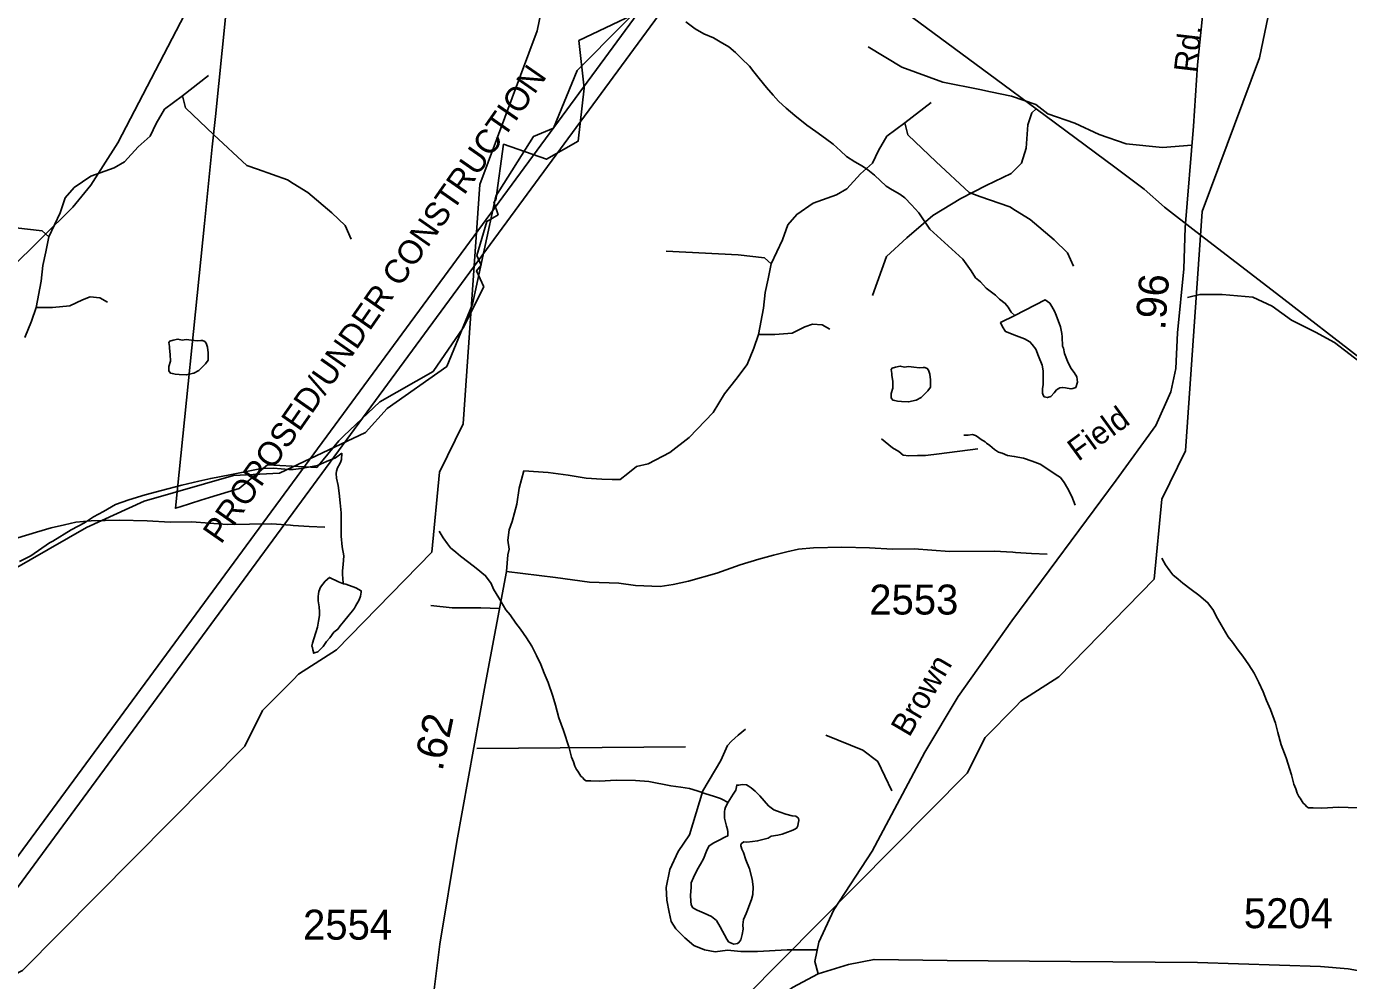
# Model space of a CAD drawing. Extents: x 2169602 to 2449496, y 721995 to 810662.
# Drawn here: x 2384193 to 2389712, y 775720 to 779703 of the extents above; entities that cross this region are included whole.
import ezdxf

# ---------------------------------------------------------------- set-up
doc = ezdxf.new("R2010")
doc.units = 0
doc.layers.add('Default', color=7, linetype='Continuous')

msp = doc.modelspace()

# ---------------------------------------------------------------- linework, layer by layer
at = {"layer": 'Default'}
for p, q in [((2386945, 780440.9), (2388243.3, 779480.7)), ((2384843.8, 779413.4), (2384953.5, 779498)), ((2388243.3, 779480.7), (2388407.9, 779358.9)), ((2387859.7, 779300.6), (2387969.3, 779385.2)), ((2389412, 778587.5), (2389075.3, 778847)), ((2389786.5, 778298.8), (2389412, 778587.5)), ((2386072.8, 776688.3), (2386944.8, 776696))]:
    msp.add_line(p, q, dxfattribs=at)
for points in [[(2388532, 794512), (2388524.3, 794386.7), (2388523.1, 794327.2), (2388520.7, 794229), (2388523.1, 794139.1), (2388525.5, 794016.6), (2389605.5, 784350.2), (2389578.3, 783610.7), (2382980.8, 774642.5), (2382114, 772097)], [(2388625.4, 794491.7), (2388616.4, 794288.1), (2388616.4, 794167), (2388617.8, 794076.8), (2389691.7, 784332), (2389662.7, 783599.5), (2383058, 774616.8), (2382114, 771837.6)], [(2385933.7, 781674.7), (2385615, 781082.2), (2385420.4, 780724.1), (2385032.2, 780072.7), (2384871.1, 779785.8), (2384574.9, 779216.2), (2384461.9, 779040.3), (2384386.6, 778948.1), (2384123.9, 778688.4), (2383843.5, 778389), (2383426, 777951.3), (2383260.7, 777769.1), (2383189.5, 777664.3), (2383036.7, 777438.2), (2382918.5, 777291.6), (2382638.1, 776977.4), (2382224.7, 776533.5), (2382114, 776418.5)], [(2383389.8, 776465.5), (2383579.9, 776707.6), (2383628.9, 777047.8), (2383735.9, 777206.3), (2384442.9, 777611.8), (2384683.9, 777721.6), (2385057.9, 777828.8), (2385249.8, 777838.1), (2385607.8, 778007.8), (2385698.9, 778107.7), (2385947.8, 778283), (2386054.9, 778543.3), (2386152.9, 778993.9), (2386309.9, 779243.3), (2386392.8, 779277.8), (2386491.8, 779518.5), (2387470.9, 780505.6), (2387727.9, 780916.9), (2387927, 781090), (2388158.9, 781193.5), (2388292.8, 781200.6), (2388322.2, 781169.3)], [(2385306.4, 776975.8), (2385329, 776998.6), (2385486.9, 777100.4), (2385884.9, 777508.8), (2385916.9, 777842.8), (2386016, 778044.2), (2386086.1, 779043.2), (2386325, 779684.6), (2386431, 780194.2), (2386431, 780328.6), (2386379.9, 780477.3), (2386362.1, 780792.7), (2386382.5, 780866.1)], [(2388322.2, 776862.9), (2388344.9, 776885.8), (2388502.8, 776987.6), (2388900.8, 777396), (2388932.8, 777730), (2389031.8, 777931.4), (2389101.9, 778930.4), (2389340.8, 779571.8), (2389446.8, 780081.3), (2389446.8, 780215.8), (2389395.8, 780364.5), (2389377.9, 780679.8), (2389398.4, 780753.2)], [(2389109.1, 780365.6), (2389095.4, 780263), (2389095.4, 780172.9), (2389108, 780059.8), (2389114.3, 779971.9), (2389111.1, 779827.4), (2389081.8, 779542.5), (2389065.1, 779287), (2389030.6, 778864), (2389024.3, 778690.2), (2388998.1, 778424.2), (2388991.9, 778275.5), (2388970.9, 778177.1), (2388908.1, 778036.8), (2388742.8, 777808.5), (2388306.5, 777222.1), (2388082.5, 776905.9), (2387943.4, 776673.4), (2387723.6, 776260.8), (2387563.5, 776015.8), (2387500.8, 775879.7), (2387484, 775800.1), (2387498.1, 775747.7)], [(2385051.7, 780016.9), (2384981.7, 779327.2), (2384968.7, 779200.3), (2384936.5, 778880.4), (2384814.7, 777691.7), (2384835, 777698.1), (2384921.5, 777725.2), (2384957.2, 777736.1), (2385080.5, 777773.7), (2385199, 777872.9), (2385405, 777861.8), (2385496.7, 777973.4), (2385517.7, 777993.1), (2385668, 778135.2), (2385890.7, 778262.2), (2386016.7, 778444.3), (2386102.7, 778615.7)], [(2385051.7, 780016.9), (2384981.7, 779327.2), (2384968.7, 779200.3), (2384936.5, 778880.4), (2384814.7, 777691.7), (2384835, 777698.1), (2384921.5, 777725.2), (2384957.2, 777736.1), (2385080.5, 777773.7), (2385199, 777872.9), (2385405, 777861.8), (2385496.7, 777973.4), (2385517.7, 777993.1), (2385668, 778135.2), (2385890.7, 778262.2), (2386016.7, 778444.3), (2386102.7, 778615.7)], [(2386102.7, 778615.7), (2386072.2, 778682.6), (2386090.7, 778706.4), (2386072.5, 778747.2), (2386114.7, 778888.6), (2386161.7, 778916.6), (2386144, 778969.2), (2386152.2, 778976.9), (2386185, 779210.7), (2386363.7, 779148), (2386495.5, 779223.7), (2386521, 779444.7), (2386499.5, 779643.9), (2386862.5, 779817.5)], [(2386102.7, 778615.7), (2386072.2, 778682.6), (2386090.7, 778706.4), (2386072.5, 778747.2), (2386114.7, 778888.6), (2386161.7, 778916.6), (2386144, 778969.2), (2386152.2, 778976.9), (2386185, 779210.7), (2386363.7, 779148), (2386495.5, 779223.7), (2386521, 779444.7), (2386499.5, 779643.9), (2386862.5, 779817.5)], [(2388319.7, 778496.5), (2388303.7, 778510.6), (2388291.4, 778530.4), (2388279.5, 778546.4), (2388255.3, 778564.2), (2388238.9, 778580.5), (2388199.2, 778610), (2388175.2, 778636), (2388155.1, 778654), (2388136.8, 778681.9), (2388122.7, 778701.9), (2388102.6, 778731.7), (2387964.2, 778856.9), (2387918, 778924.7), (2387887.5, 778958.5), (2387860, 778986.7), (2387839.5, 779002.3), (2387807.3, 779020.1), (2387781.5, 779036.2), (2387733.5, 779082), (2387705.2, 779103.7), (2387683.3, 779119.6), (2387651.3, 779137.5), (2387617, 779159.3), (2387591, 779183.1), (2387560.8, 779211.2), (2387529.1, 779235), (2387488.5, 779264.7), (2387450.7, 779290.7), (2387400.5, 779330.4), (2387364, 779362.2), (2387332.2, 779390.2), (2387310.1, 779415.8), (2387281.8, 779447.7), (2387252, 779485.9), (2387229.5, 779513.6), (2387211.4, 779537.4), (2387177.6, 779569.3), (2387153, 779593.3), (2387125.1, 779617), (2387088.8, 779639.1), (2387060.9, 779654.7), (2387020.9, 779672.5), (2386985, 779692.5), (2386945.1, 779722.1)], [(2388217.8, 779429.7), (2388173.5, 779438.8), (2388018, 779469.9), (2387846.9, 779532.2), (2387707, 779617.7)], [(2384286.1, 778824.2), (2384333.1, 778924.5), (2384355.1, 778987.1), (2384392.7, 779031), (2384461.6, 779078), (2384558.7, 779112.5), (2384602.6, 779137.6), (2384659, 779200.3), (2384709.1, 779244.2), (2384734.2, 779297.4), (2384768.7, 779357), (2384843.8, 779413.4)], [(2384843.8, 779413.4), (2384856.4, 779363.3), (2384975.4, 779250.4), (2385113.3, 779121.9), (2385157.2, 779106.3), (2385282.5, 779062.4), (2385306.4, 779047.3)], [(2388457.3, 779337.7), (2388406.7, 779376.6), (2388305.7, 779411.6), (2388217.8, 779429.7)], [(2388407.9, 779358.9), (2388389.5, 779342), (2388374, 779291.4), (2388366.2, 779194.2), (2388346.7, 779131.9), (2388304, 779089.2), (2388199, 779038.6), (2388094, 778984.1), (2387977.4, 778914.1), (2387868.6, 778820.8), (2387783, 778743), (2387724.7, 778579.6)], [(2388407.9, 779358.9), (2388737.3, 779115.3), (2388859.6, 779023.6), (2388944.1, 778948.1), (2389075.3, 778847)], [(2389058.5, 779206.4), (2388935.5, 779197.6), (2388783.8, 779213.2), (2388671.1, 779252.1), (2388570, 779298.8), (2388457.3, 779337.7)], [(2387302, 778711.3), (2387349, 778811.6), (2387370.9, 778874.3), (2387408.5, 778918.2), (2387477.4, 778965.2), (2387574.6, 778999.7), (2387618.4, 779024.8), (2387674.8, 779087.4), (2387724.9, 779131.3), (2387750, 779184.6), (2387784.5, 779244.2), (2387859.7, 779300.6)], [(2387859.7, 779300.6), (2387872.2, 779250.4), (2387991.3, 779137.6), (2388129.1, 779009.1), (2388173, 778993.4), (2388298.3, 778949.5), (2388322.2, 778934.5)], [(2385306.4, 779047.3), (2385367.1, 779009.1), (2385467.4, 778924.5), (2385523.8, 778871.2), (2385548.8, 778814.8)], [(2388322.2, 778934.5), (2388382.9, 778896.3), (2388483.2, 778811.6), (2388539.6, 778758.3), (2388564.6, 778701.9)], [(2384286.1, 778824.2), (2384257.9, 778849.2), (2384148.3, 778861.8), (2383847.5, 778877.4)], [(2384232.9, 778529.5), (2384254.8, 778639.2), (2384261.1, 778705.1), (2384273.6, 778761.5), (2384286.1, 778824.2)], [(2387302, 778711.3), (2387273.8, 778736.4), (2387164.1, 778748.9), (2386863.3, 778764.6)], [(2387248.7, 778416.7), (2387270.6, 778526.4), (2387276.9, 778592.2), (2387289.4, 778648.6), (2387302, 778711.3)], [(2384232.9, 778529.5), (2384301.8, 778529.5), (2384373.9, 778535.8), (2384427.1, 778560.9), (2384458.5, 778573.4), (2384499.2, 778570.3), (2384530.5, 778551.5)], [(2388319.7, 778496.5), (2388259.4, 778466.2), (2388267.9, 778448.4), (2388280, 778428.7), (2388326.3, 778410.7), (2388348, 778403), (2388359.9, 778398.7), (2388382.3, 778386.8), (2388392.1, 778375.2), (2388406.3, 778355.2), (2388418.6, 778327), (2388432.7, 778289.1), (2388436.8, 778265.4), (2388436.8, 778229.3), (2388437, 778207.4), (2388435.2, 778189.4), (2388434.8, 778179.3), (2388435.2, 778171.2), (2388437.2, 778163.1), (2388441.3, 778157.2), (2388455.1, 778153.5), (2388469.4, 778157.4), (2388483.2, 778173.6), (2388493.2, 778185.5), (2388506.9, 778193.6), (2388519, 778195.8), (2388531.1, 778193.5), (2388553.1, 778189.8), (2388561.1, 778191.9), (2388573.2, 778195.7), (2388580.6, 778218.1), (2388578.7, 778239.9), (2388566.8, 778257.9), (2388552.5, 778275.9), (2388538.7, 778305.6), (2388526.2, 778337.5), (2388522.1, 778359.6), (2388518, 778367.5), (2388516.2, 778407.5), (2388516, 778421.4), (2388510, 778449.4), (2388491.6, 778497.3), (2388485.4, 778513.6), (2388473.3, 778533.2), (2388465.5, 778547.4), (2388445.2, 778561.4), (2388319.7, 778496.5)], [(2389040.5, 778571.9), (2389092, 778584.4), (2389185.3, 778584.4), (2389313.5, 778572.7), (2389393.8, 778535.3)], [(2384185.9, 778404.2), (2384214.1, 778473.1), (2384232.9, 778529.5)], [(2389393.8, 778535.3), (2389474.9, 778476.8), (2389575.1, 778426.3), (2389653.9, 778383.4), (2389779.3, 778287.8)], [(2387248.7, 778416.7), (2387317.6, 778416.7), (2387389.7, 778423), (2387443, 778448.1), (2387474.3, 778460.6), (2387515, 778457.5), (2387546.4, 778438.6)], [(2384881.4, 778393.6), (2384905.4, 778389.9), (2384921, 778392), (2384927.4, 778391.9), (2384937.4, 778387.9), (2384943.3, 778380.1), (2384949.1, 778364.2), (2384951.5, 778339.9), (2384951.5, 778328.1), (2384951.5, 778309.9), (2384940.1, 778294.2), (2384927.8, 778281.9), (2384912, 778266), (2384891.5, 778255.7), (2384859.7, 778248), (2384829.7, 778249.7), (2384814, 778251.7), (2384801.9, 778253.4), (2384793.7, 778255.5), (2384787.7, 778265.3), (2384787.7, 778283.2), (2384794.1, 778305.4), (2384793.5, 778333.4), (2384789.4, 778359.2), (2384789.4, 778367.3), (2384787.5, 778383.4), (2384791.4, 778389.3), (2384805.1, 778393.3), (2384825, 778397.6), (2384843.1, 778393.7), (2384859.1, 778395.7), (2384881.4, 778393.6)], [(2386196.6, 777427.6), (2386202.3, 777497.6), (2386208.5, 777520.3), (2386202.2, 777557.9), (2386208.5, 777601.8), (2386221, 777636.3), (2386239.8, 777708.4), (2386250.1, 777775.5), (2386269.6, 777847.1), (2386371.5, 777840.6), (2386454, 777829.7), (2386529.9, 777816.7), (2386595, 777812.4), (2386637.7, 777811.8), (2386672.2, 777811.8), (2386703.5, 777836.9), (2386740.3, 777865.3), (2386788, 777877.5), (2386879.1, 777923.9), (2386959.4, 777986.9), (2387059.2, 778091.1), (2387107.7, 778169.1), (2387154.7, 778228.6), (2387201.7, 778291.3), (2387229.9, 778360.3), (2387248.7, 778416.7)], [(2387897.2, 778280.7), (2387921.2, 778277.1), (2387936.8, 778279.2), (2387943.2, 778279), (2387953.2, 778275.1), (2387959.2, 778267.3), (2387964.9, 778251.4), (2387967.4, 778227.1), (2387967.4, 778215.3), (2387967.4, 778197.1), (2387955.9, 778181.4), (2387943.6, 778169.1), (2387927.8, 778153.2), (2387907.3, 778142.9), (2387875.5, 778135.1), (2387845.6, 778136.8), (2387829.8, 778138.8), (2387817.7, 778140.6), (2387809.5, 778142.7), (2387803.5, 778152.5), (2387803.5, 778170.4), (2387809.9, 778192.5), (2387809.3, 778220.6), (2387805.2, 778246.4), (2387805.2, 778254.5), (2387803.3, 778270.6), (2387807.2, 778276.5), (2387821, 778280.5), (2387840.9, 778284.8), (2387858.9, 778280.8), (2387874.9, 778282.9), (2387897.2, 778280.7)], [(2388106.5, 777996.7), (2388124.5, 777996.8), (2388142.6, 777998.8), (2388154.7, 777995), (2388162.6, 777991), (2388178.6, 777979.1), (2388194.8, 777969.2), (2388200.6, 777963), (2388214.8, 777953.1), (2388224.9, 777945.1), (2388234.9, 777937.3), (2388250.9, 777925.4), (2388267, 777921.5), (2388289, 777911.4), (2388316.9, 777907.7), (2388354.9, 777899.9), (2388391.1, 777888), (2388425, 777876.1), (2388457.2, 777854.2), (2388487.2, 777834.4), (2388509.3, 777820.5), (2388525.5, 777798.6), (2388539.4, 777774.7), (2388557.7, 777740.8), (2388571.7, 777704.9)], [(2387762.6, 777981.3), (2387808.7, 777943.6), (2387834.7, 777927.7), (2387852.9, 777913.7), (2387876.8, 777909.8), (2387912.8, 777912.1), (2387946.8, 777912.2), (2388002.7, 777918.4), (2388164.5, 777939.1)], [(2384163.9, 777468.8), (2384211.6, 777493.2), (2384289.1, 777547.6), (2384303.3, 777553.6), (2384379.4, 777601.7), (2384435.1, 777630.2), (2384473.1, 777656.1), (2384514.9, 777678.5), (2384564.7, 777706.7), (2384620.3, 777727.1), (2384688.4, 777747.2), (2384756.5, 777765.3), (2384842.2, 777787.6), (2384912.1, 777804.2), (2384962.1, 777816.1), (2385041.9, 777830.8), (2385111.8, 777845), (2385173.7, 777857.1), (2385223.8, 777859.3), (2385288, 777853.6), (2385305.8, 777853.8), (2385339.6, 777858), (2385407.5, 777870.1), (2385445.4, 777886.6), (2385483.4, 777902.3), (2385509.4, 777920.8)], [(2385515.8, 777376.6), (2385515.6, 777380.7), (2385513.5, 777396.8), (2385511.7, 777416.6), (2385511.7, 777430.8), (2385515.4, 777456.6), (2385517.2, 777492.9), (2385511.3, 777530.6), (2385506.5, 777574.8), (2385506.5, 777632.8), (2385506.3, 777672.5), (2385502.2, 777714.5), (2385497.9, 777754.6), (2385493.8, 777786.4), (2385487.9, 777816.5), (2385485.6, 777836.7), (2385487.7, 777846.5), (2385491.4, 777860.6), (2385501.6, 777876.5), (2385505.5, 777886.9), (2385507.6, 777894.7), (2385509.4, 777920.8)], [(2383180.7, 777540.4), (2383386.1, 777514.9), (2383527.1, 777495.4), (2383650.7, 777491.1), (2383720.1, 777482.4), (2383822.1, 777478), (2383876.3, 777486.7), (2383941.4, 777499.7), (2384059, 777533.2), (2384156.6, 777567.9), (2384234.7, 777591.8), (2384295.4, 777609.1), (2384351.8, 777622.2), (2384399.6, 777633), (2384462.5, 777639.5), (2384581.8, 777641.7), (2384696.7, 777639.5), (2384792.2, 777633), (2384883.3, 777635.2), (2385031.2, 777624.3), (2385217, 777625.8), (2385295.5, 777620.3), (2385306.4, 777619.6)], [(2385306.4, 777619.6), (2385372.8, 777615), (2385438.7, 777613.2)], [(2387123, 776464), (2387117.1, 776466.1), (2387100.9, 776473.9), (2387090.4, 776479.9), (2387060.7, 776490.1), (2387028.7, 776499.8), (2386992.4, 776511.7), (2386960.6, 776521.4), (2386924.6, 776527.3), (2386882.7, 776533.2), (2386790.9, 776550.8), (2386734.9, 776554.4), (2386654.7, 776555.9), (2386584.8, 776551.9), (2386548.7, 776553.7), (2386529, 776553.5), (2386522.5, 776557.7), (2386514.7, 776567.4), (2386506.9, 776573.5), (2386494.4, 776593.6), (2386488.6, 776601.3), (2386482.3, 776615.3), (2386476.3, 776633.2), (2386468.3, 776653.1), (2386458.5, 776691.1), (2386435.5, 776763.1), (2386415.2, 776816.9), (2386401.3, 776868.9), (2386391, 776906.9), (2386370.9, 776964.7), (2386354.7, 777002.5), (2386340.8, 777038.7), (2386322.3, 777076.3), (2386302.2, 777116.3), (2386280.3, 777150.4), (2386255.7, 777186.2), (2386235.8, 777211.9), (2386211.8, 777246), (2386193.8, 777267.8), (2386165.5, 777317.9), (2386143.3, 777353.7), (2386133.3, 777377.5), (2386109.3, 777409.5), (2386070.9, 777441.3), (2386039.1, 777465.2), (2386004.7, 777491.1), (2385984.8, 777508.7), (2385962.7, 777526.6), (2385950.4, 777542.7), (2385932.7, 777568.5), (2385916.5, 777596.5)], [(2386196.6, 777427.6), (2386401.9, 777402.1), (2386542.9, 777382.6), (2386666.6, 777378.2), (2386736, 777369.6), (2386837.9, 777365.2), (2386892.2, 777373.9), (2386957.2, 777386.9), (2387074.8, 777420.3), (2387172.4, 777455.1), (2387250.5, 777479), (2387311.3, 777496.3), (2387367.7, 777509.3), (2387415.4, 777520.2), (2387478.3, 777526.7), (2387597.6, 777528.9), (2387712.6, 777526.7), (2387808, 777520.2), (2387899.1, 777522.4), (2388047.1, 777511.5), (2388232.8, 777513), (2388311.3, 777507.5), (2388322.2, 777506.8)], [(2388322.2, 777506.8), (2388388.6, 777502.1), (2388454.6, 777500.4)], [(2389750.7, 776441.6), (2389670.5, 776443.1), (2389600.6, 776439.1), (2389564.5, 776440.9), (2389544.8, 776440.6), (2389538.3, 776444.9), (2389530.5, 776454.6), (2389522.7, 776460.6), (2389510.2, 776480.7), (2389504.4, 776488.5), (2389498.1, 776502.5), (2389492.1, 776520.4), (2389484.1, 776540.3), (2389474.3, 776578.3), (2389451.3, 776650.3), (2389431, 776704.1), (2389417.1, 776756.1), (2389406.8, 776794.1), (2389386.7, 776851.9), (2389370.5, 776889.6), (2389356.6, 776925.8), (2389338.1, 776963.5), (2389318.1, 777003.5), (2389296.1, 777037.6), (2389271.5, 777073.4), (2389251.6, 777099.1), (2389227.6, 777133.1), (2389209.6, 777154.9), (2389181.3, 777205.1), (2389159.1, 777240.9), (2389149.1, 777264.7), (2389125.1, 777296.7), (2389086.8, 777328.5), (2389055, 777352.3), (2389020.5, 777378.2), (2389000.6, 777395.9), (2388978.5, 777413.8), (2388966.2, 777429.9), (2388948.5, 777455.6), (2388932.3, 777483.6)], [(2385515.8, 777376.6), (2385495.9, 777384.5), (2385457.5, 777402.5), (2385440.1, 777386.5), (2385419.8, 777362.3), (2385413.9, 777344.2), (2385411.8, 777334.4), (2385410.2, 777322.5), (2385410.2, 777304.6), (2385414.3, 777280.5), (2385416.1, 777258.7), (2385416.3, 777244.4), (2385412.4, 777220.3), (2385408.5, 777194.6), (2385400.5, 777172.6), (2385392.7, 777146.2), (2385386.8, 777128.4), (2385384.7, 777116.2), (2385386.8, 777110.2), (2385389, 777100.5), (2385391.1, 777092.5), (2385391.3, 777086.4), (2385409.3, 777092.6), (2385418.6, 777102.5), (2385430.9, 777114.5), (2385444.8, 777134.7), (2385459, 777150.8), (2385476.6, 777174.9), (2385492.6, 777186.7), (2385502.6, 777201), (2385516.4, 777216.8), (2385540.6, 777247.2), (2385554.1, 777262.9), (2385562.1, 777275.1), (2385566, 777283), (2385581.8, 777309.1), (2385587.9, 777325.2), (2385589.8, 777341.1), (2385589.8, 777347.2), (2385568.1, 777359), (2385525.6, 777374.7), (2385515.8, 777376.6)], [(2385868, 774282), (2385865.9, 774692.5), (2385869.1, 775333.3), (2385883.7, 775593), (2385918.2, 775871.6), (2385989.4, 776300.9), (2386107.6, 776954.3), (2386196.6, 777427.6)], [(2385880.4, 777285.2), (2385970.4, 777275.8), (2386023.6, 777275.8), (2386089.4, 777275.8), (2386167.6, 777273.2)], [(2383006, 774657.9), (2383213.9, 774791.5), (2383380, 774857), (2383495.9, 774998.9), (2383611.9, 775249.1), (2383992.9, 775667.8), (2384176, 775762.5), (2385104.9, 776698.1), (2385178.9, 776847.5), (2385306.4, 776975.8)], [(2386021.8, 774545.1), (2386229.8, 774678.6), (2386395.9, 774744.1), (2386511.7, 774886.1), (2386627.8, 775136.3), (2387008.8, 775555), (2387191.9, 775649.7), (2388120.8, 776585.3), (2388194.8, 776734.7), (2388322.2, 776862.9)], [(2387494.1, 775848.1), (2387369.2, 775848.1), (2387245.4, 775841.9), (2387174.9, 775841.9), (2387120.1, 775846.6), (2387068.4, 775840.3), (2387024.1, 775848.7), (2386979.1, 775866.9), (2386941.5, 775898.3), (2386903.9, 775935.9), (2386885.1, 775967.2), (2386875.7, 776004.9), (2386866.3, 776055), (2386863.2, 776108.3), (2386878.9, 776183.5), (2386913.3, 776258.7), (2386960.3, 776327.7), (2387016.7, 776512.6), (2387091.9, 776638), (2387120.1, 776700.7), (2387135.8, 776719.5), (2387164, 776744.6), (2387195.3, 776769.6)], [(2387530.6, 776744.6), (2387684.1, 776681.9), (2387746.8, 776634.9), (2387806.3, 776512.6)], [(2387123, 776464), (2387110.9, 776444), (2387108.9, 776434.1), (2387107.1, 776426.3), (2387107.1, 776416.1), (2387107.1, 776398.3), (2387115.5, 776364.2), (2387119.6, 776350.2), (2387121.2, 776340.2), (2387121.4, 776334.1), (2387121.6, 776324.3), (2387111.6, 776320.2), (2387081.6, 776304), (2387059.5, 776293.9), (2387041.8, 776281.6), (2387031.8, 776260), (2387020.1, 776227.7), (2387006.2, 776205.5), (2386992.4, 776181.6), (2386978.1, 776149.7), (2386968.4, 776127.6), (2386968.4, 776109.8), (2386965, 776075.4), (2386966.8, 776051.6), (2386968.4, 776035.6), (2386975, 776023.6), (2386992.8, 776013.6), (2387022.8, 776001.8), (2387052.7, 775987.9), (2387073.2, 775970.2), (2387089.2, 775944.3), (2387117.5, 775892.5), (2387119.4, 775888.2), (2387123.5, 775882.3), (2387129.2, 775878.2), (2387139.2, 775874.2), (2387145.4, 775872.5), (2387161.4, 775874.5), (2387167.5, 775878.5), (2387175.5, 775890.6), (2387181.3, 775912.5), (2387185, 775934.6), (2387183.3, 775952.4), (2387187, 775974.5), (2387196.9, 776000.6), (2387200.8, 776006.5), (2387220.4, 776058.7), (2387224.8, 776078.7), (2387226.2, 776110.9), (2387222.3, 776142.8), (2387212, 776186.5), (2387195.8, 776224.6), (2387186, 776254.5), (2387179.8, 776268.4), (2387176, 776278.3), (2387175.7, 776282.4), (2387175.5, 776286.5), (2387177.8, 776292.3), (2387187.8, 776298.5), (2387199.7, 776298.3), (2387223.5, 776300.8), (2387245.5, 776302.7), (2387267.2, 776308.7), (2387289.6, 776314.7), (2387301.4, 776323), (2387329.3, 776326.9), (2387347.6, 776331.1), (2387369.7, 776339.1), (2387385.1, 776345.3), (2387395.2, 776349.4), (2387403.1, 776353.5), (2387409.3, 776357.4), (2387413.2, 776365.4), (2387415.2, 776375.6), (2387417.3, 776387.5), (2387416.7, 776397.3), (2387405, 776405.6), (2387389, 776407.2), (2387362.8, 776415.2), (2387339, 776423.2), (2387312.9, 776432.8), (2387291, 776448.7), (2387272.5, 776470.6), (2387254.7, 776490.8), (2387234.6, 776510.8), (2387218.6, 776524.6), (2387206.3, 776532.5), (2387198.5, 776536.5), (2387180.7, 776538.4), (2387166.5, 776536.1), (2387158.5, 776536.1), (2387154.4, 776514.4), (2387142.9, 776498.3), (2387123, 776464)], [(2387498.1, 775747.7), (2387624.8, 775787.5), (2387731.5, 775808.5), (2388037, 775804.3), (2388551.9, 775800.1), (2389082.4, 775795.9), (2389595.1, 775779.2), (2389710.2, 775768.7), (2389888.1, 775737.3), (2390199.9, 775661.9), (2391042.3, 775400.1), (2391619.9, 775243), (2391890.9, 775176), (2392476.8, 775067.1), (2392792.9, 774993.8), (2393279.4, 774866.1), (2393434.3, 774805.3), (2393656.1, 774706.9), (2393951.2, 774579.2), (2394104, 774520.5), (2394429.4, 774415.8)], [(2382852.2, 774394.9), (2383309.5, 774417.9), (2383778.2, 774440.9), (2384374.7, 774451.4), (2385112.4, 774451.4), (2385309.1, 774457.7), (2385428.4, 774491.2), (2385713, 774614.8), (2386350.3, 774939.4), (2386492.6, 775016.8), (2386773, 775234.7), (2387247, 775582.3), (2387391.4, 775691.2), (2387498.1, 775747.7)]]:
    msp.add_lwpolyline(points, dxfattribs=at)

# ---------------------------------------------------------------- texts
for s, height, rotation, p in [('Rd.', 95, 83.3237, (2389077, 779506.6)), ('PROPOSED/UNDER CONSTRUCTION', 100, 55.1306, (2385005, 777538)), ('.96', 125, 85.6773, (2388946.6, 778432.9)), ('Field', 95, 36.0431, (2388583.8, 777884.5)), ('Brown', 95, 59.5659, (2387878.3, 776732.3)), ('.62', 125, 78.1155, (2385929, 776590.9))]:
    msp.add_text(s, height=height, rotation=rotation, dxfattribs=at).set_placement(p)
for s, p in [('2553', (2387711.6, 777247.9)), ('5204', (2389275.3, 775938.6)), ('2554', (2385347.7, 775890.7))]:
    msp.add_text(s, height=125, dxfattribs=at).set_placement(p)

doc.saveas('drawing.dxf')
